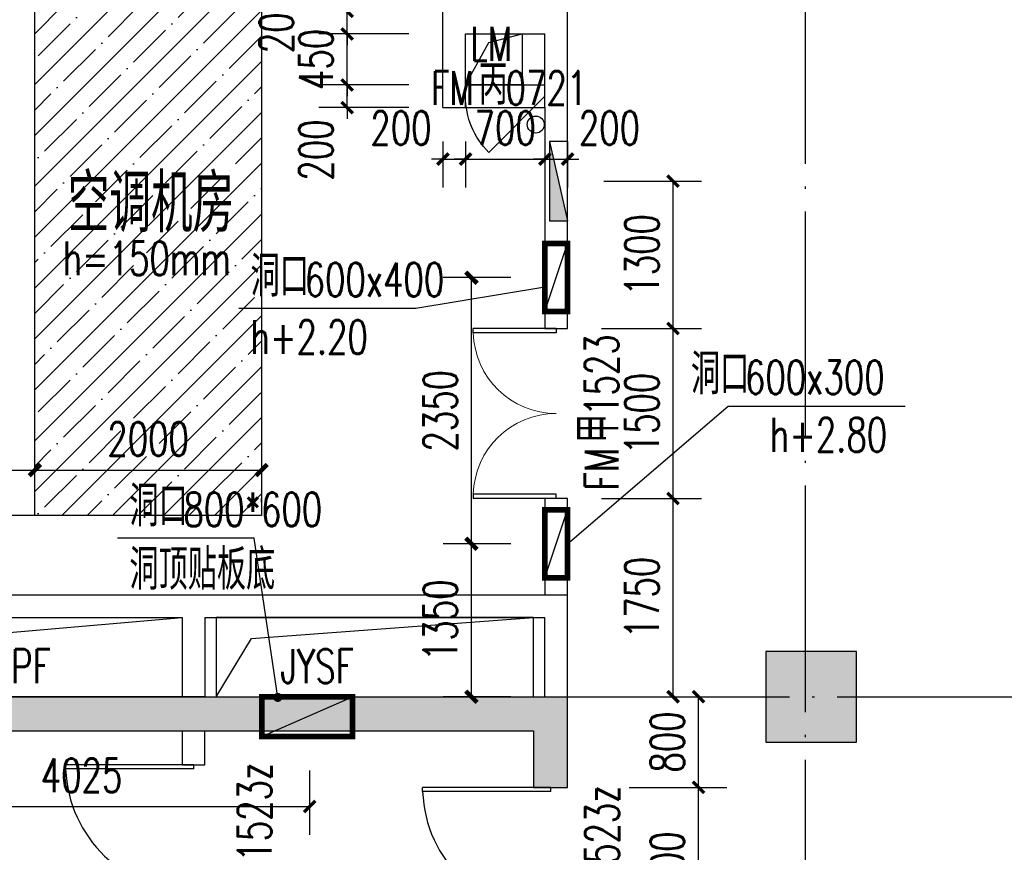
# Model space of a CAD drawing. Extents: x 797781 to 1255204, y 21234 to 1024248.
# Tile 329 of 656: x 897975 to 906662, y 382151 to 389500. Entities that reach past the tile are written whole.
import ezdxf

# ---------------------------------------------------------------- set-up
doc = ezdxf.new("R2010")
doc.units = 0
doc.header["$LTSCALE"] = 1000
doc.header["$MEASUREMENT"] = 0
doc.linetypes.add('230303生产综合楼-平面图_t8$0$DOTE', pattern=[2.42, 2, -0.2, 0.02, -0.2])
for name, color, linetype in [('230303生产综合楼-平面图_t8$0$COLUMN', 40, 'Continuous'), ('230303生产综合楼-平面图_t8$0$DIM_LEAD', 3, 'Continuous'), ('230303生产综合楼-平面图_t8$0$DOOR_FIRE', 4, 'Continuous'), ('230303生产综合楼-平面图_t8$0$DOOR_FIRE_TEXT', 7, 'Continuous'), ('230303生产综合楼-平面图_t8$0$DOTE', 1, '230303生产综合楼-平面图_t8$0$DOTE'), ('230303生产综合楼-平面图_t8$0$H-楼板留洞', 6, 'Continuous'), ('230303生产综合楼-平面图_t8$0$PUB_DIM', 3, 'Continuous'), ('230303生产综合楼-平面图_t8$0$PUB_HATCH', 8, 'Continuous'), ('230303生产综合楼-平面图_t8$0$PUB_TEXT', 7, 'Continuous'), ('230303生产综合楼-平面图_t8$0$WALL', 40, 'Continuous'), ('230303生产综合楼-平面图_t8$0$WINDOW_TEXT', 7, 'Continuous'), ('230303生产综合楼-平面图_t8$0$条件', 7, 'Continuous'), ('230303生产综合楼-平面图_t8$0$板洞', 6, 'Continuous'), ('A-暖通提建筑洞口', 1, 'Continuous'), ('DIM_LEAD', 3, 'Continuous'), ('DUCT-新风设备标注', 3, 'Continuous'), ('EQUIP_消火栓', 7, 'Continuous'), ('PUB_DIM', 3, 'Continuous'), ('PUB_HATCH', 8, 'Continuous'), ('PUB_TEXT', 7, 'Continuous'), ('VPIPE-消防', 1, 'Continuous'), ('WINDOW', 4, 'Continuous')]:
    doc.layers.add(name, color=color, linetype=linetype)
doc.styles.add('230303生产综合楼-平面图_t8$0$_TCH_DIM', font='SIMPLEX', dxfattribs={"bigfont": 'GBCBIG'})
doc.styles.add('230303生产综合楼-平面图_T8$0$_TCH_DIM_T3', font='SIMPLEX', dxfattribs={"width": 0.705882, "bigfont": 'GBCBIG'})
doc.styles.add('230303生产综合楼-平面图_t8$0$_TCH_WINDOW', font='SIMPLEX', dxfattribs={"height": 3.5, "bigfont": 'GBCBIG'})
doc.styles.add('_TCH_DIM', font='SIMPLEX', dxfattribs={"bigfont": 'GBCBIG'})
doc.styles.add('_TCH_DIM_T3', font='SIMPLEX', dxfattribs={"width": 0.705882, "bigfont": 'GBCBIG'})
doc.dimstyles.new('230303生产综合楼-平面图_T8$0$_TCH_ARCH&&100', dxfattribs={"dimtxt": 297.5, "dimasz": 100, "dimexe": 250, "dimexo": 300, "dimgap": 126.25, "dimtad": 1, "dimdec": 0, "dimzin": 0, "dimdsep": 46, "dimtxsty": '230303生产综合楼-平面图_T8$0$_TCH_DIM_T3', "dimblk": '230303生产综合楼-平面图_t8$0$_ArchTick', "dimcen": 0.09, "dimclrt": 7, "dimazin": 2, "dimtfac": 1, "dimtdec": 0, "dimtix": 1, "dimtmove": 2, "dimatfit": 3, "dimfxl": 1, "dimtolj": 1, "dimtzin": 0, "dimarcsym": 0})
doc.dimstyles.new('_TCH_ARCH&&100', dxfattribs={"dimtxt": 297.5, "dimasz": 100, "dimexe": 250, "dimexo": 300, "dimgap": 126.25, "dimtad": 1, "dimdec": 0, "dimzin": 0, "dimdsep": 46, "dimtxsty": '_TCH_DIM_T3', "dimblk": 'ARCHTICK', "dimcen": 0.09, "dimclrt": 7, "dimazin": 2, "dimtfac": 1, "dimtdec": 0, "dimtix": 1, "dimtmove": 2, "dimatfit": 3, "dimfxl": 1, "dimtolj": 1, "dimtzin": 0, "dimarcsym": 0})

# ---------------------------------------------------------------- blocks, each defined once
blk = doc.blocks.new('_ArchTick')
at = {"color": 0, "linetype": 'ByBlock', "const_width": 0.4}
blk.add_lwpolyline([(-0.5, -0.5), (0.5, 0.5)], dxfattribs=at)
blk = doc.blocks.new('*D6580')
at = {"layer": 'Defpoints', "color": 0, "transparency": 16777216}
for p in [(716620.3, 385055.2), (717267.8, 385055.2), (717267.8, 383705.7)]:
    blk.add_point(p, dxfattribs=at)
at = {"layer": 'PUB_DIM', "color": 0, "lineweight": -2, "transparency": 16777216}
for p, q in [((716967.8, 385055.2), (716370.3, 385055.2)), ((716620.3, 383705.7), (716620.3, 385055.2)), ((716967.8, 383705.7), (716370.3, 383705.7))]:
    blk.add_line(p, q, dxfattribs=at)
at = {"layer": 'PUB_DIM', "color": 0, "lineweight": -2, "transparency": 16777216, "xscale": 100, "yscale": 100, "zscale": 100}
for p, rotation in [((716620.3, 385055.2), 90), ((716620.3, 383705.7), 270)]:
    blk.add_blockref('_ArchTick', p, dxfattribs=dict(at, rotation=rotation))
at = {"layer": 'PUB_DIM', "color": 7, "transparency": 16777216, "insert": (716345.3, 384380.4), "char_height": 297.5, "attachment_point": 5, "rotation": 90, "style": '_TCH_DIM_T3'}
blk.add_mtext('\\A1;1350', dxfattribs=at)
blk = doc.blocks.new('*D6581')
at = {"layer": 'Defpoints', "color": 0, "transparency": 16777216}
for p in [(716620.3, 387404.8), (717267.8, 387404.8), (717267.8, 385055.2)]:
    blk.add_point(p, dxfattribs=at)
at = {"layer": 'PUB_DIM', "color": 0, "lineweight": -2, "transparency": 16777216}
for p, q in [((716967.8, 387404.8), (716370.3, 387404.8)), ((716620.3, 385055.2), (716620.3, 387404.8)), ((716967.8, 385055.2), (716370.3, 385055.2))]:
    blk.add_line(p, q, dxfattribs=at)
at = {"layer": 'PUB_DIM', "color": 0, "lineweight": -2, "transparency": 16777216, "xscale": 100, "yscale": 100, "zscale": 100}
for p, rotation in [((716620.3, 387404.8), 90), ((716620.3, 385055.2), 270)]:
    blk.add_blockref('_ArchTick', p, dxfattribs=dict(at, rotation=rotation))
at = {"layer": 'PUB_DIM', "color": 7, "transparency": 16777216, "insert": (716345.3, 386230), "char_height": 297.5, "attachment_point": 5, "rotation": 90, "style": '_TCH_DIM_T3'}
blk.add_mtext('\\A1;2350', dxfattribs=at)
blk = doc.blocks.new('230303生产综合楼-平面图_t8$0$_ArchTick')
at = {"color": 0, "linetype": 'ByBlock', "const_width": 0.3}
blk.add_lwpolyline([(-0.5, -0.5), (0.5, 0.5)], dxfattribs=at)
blk = doc.blocks.new('*D6312')
at = {"layer": '230303生产综合楼-平面图_t8$0$PUB_DIM', "color": 0, "lineweight": -2, "transparency": 16777216}
for p, q in [((1072537.9, 174313.6), (1073399.6, 174313.6)), ((1073149.6, 173013.6), (1073149.6, 174313.6)), ((1072537.9, 173013.6), (1073399.6, 173013.6))]:
    blk.add_line(p, q, dxfattribs=at)
at = {"layer": 'Defpoints', "color": 0, "transparency": 16777216}
for p in [(1072237.9, 174313.6), (1073149.6, 174313.6), (1072237.9, 173013.6)]:
    blk.add_point(p, dxfattribs=at)
at = {"layer": '230303生产综合楼-平面图_t8$0$PUB_DIM', "color": 0, "lineweight": -2, "transparency": 16777216, "xscale": 100, "yscale": 100, "zscale": 100}
for p, rotation in [((1073149.6, 174313.6), 90), ((1073149.6, 173013.6), 270)]:
    blk.add_blockref('230303生产综合楼-平面图_t8$0$_ArchTick', p, dxfattribs=dict(at, rotation=rotation))
at = {"layer": '230303生产综合楼-平面图_t8$0$PUB_DIM', "color": 7, "transparency": 16777216, "insert": (1072874.6, 173663.6), "char_height": 297.5, "attachment_point": 5, "rotation": 90, "style": '230303生产综合楼-平面图_T8$0$_TCH_DIM_T3'}
blk.add_mtext('\\A1;1300', dxfattribs=at)
blk = doc.blocks.new('$TwtSys$00000434')
for p, q in [((-0.5, 0.5), (-0.5, -0.5)), ((-0.5, -0.5), (0.5, 0.5)), ((0.5, 0.5), (-0.5, 0.5)), ((0.5, -0.5), (0.5, 0.5)), ((-0.5, -0.5), (0.5, -0.5))]:
    blk.add_line(p, q)
blk.add_solid([(0.5, -0.5), (0.5, 0.5), (-0.5, -0.5)])
blk = doc.blocks.new('230303生产综合楼-平面图_t8$0$$DorLib2D$00000225')
at = {"color": 0}
for p, q in [((0.475, -0.0014), (0.475, 0.7521)), ((0.475, 0.7521), (0.5, 0.7521)), ((0.5, -0.0014), (0.5, 0.7521)), ((-0.5, 0), (-0.5, 0.252)), ((-0.475, 0.252), (-0.5, 0.252)), ((-0.475, 0), (-0.475, 0.252)), ((-0.475, 0), (-0.5, 0)), ((0.475, -0.0014), (0.5, -0.0014))]:
    blk.add_line(p, q, dxfattribs=at)
for centre, radius, start, end in [((0.5046, -0.0019), 0.7546, 92.24927, 179.72377), ((-0.5008, 0.0026), 0.2508, 359.78987, 84.09744)]:
    blk.add_arc(centre, radius, start, end, dxfattribs=at)
blk = doc.blocks.new('*D6264')
at = {"layer": '230303生产综合楼-平面图_t8$0$PUB_DIM', "color": 0, "lineweight": -2, "transparency": 16777216}
for p, q in [((729893.1, 280067.9), (730754.4, 280067.9)), ((730504.4, 278567.9), (730504.4, 280067.9)), ((729893.1, 278567.9), (730754.4, 278567.9))]:
    blk.add_line(p, q, dxfattribs=at)
at = {"layer": 'Defpoints', "color": 0, "transparency": 16777216}
for p in [(729593.1, 280067.9), (730504.4, 280067.9), (729593.1, 278567.9)]:
    blk.add_point(p, dxfattribs=at)
at = {"layer": '230303生产综合楼-平面图_t8$0$PUB_DIM', "color": 0, "lineweight": -2, "transparency": 16777216, "xscale": 100, "yscale": 100, "zscale": 100}
for p, rotation in [((730504.4, 280067.9), 90), ((730504.4, 278567.9), 270)]:
    blk.add_blockref('230303生产综合楼-平面图_t8$0$_ArchTick', p, dxfattribs=dict(at, rotation=rotation))
at = {"layer": '230303生产综合楼-平面图_t8$0$PUB_DIM', "color": 7, "transparency": 16777216, "insert": (730229.4, 279317.9), "char_height": 297.5, "attachment_point": 5, "rotation": 90, "style": '230303生产综合楼-平面图_T8$0$_TCH_DIM_T3'}
blk.add_mtext('\\A1;1500', dxfattribs=at)
blk = doc.blocks.new('*D6265')
at = {"layer": '230303生产综合楼-平面图_t8$0$PUB_DIM', "color": 0, "lineweight": -2, "transparency": 16777216}
for p, q in [((729893.1, 280867.9), (730754.4, 280867.9)), ((730504.4, 280067.9), (730504.4, 280867.9)), ((729893.1, 280067.9), (730754.4, 280067.9))]:
    blk.add_line(p, q, dxfattribs=at)
at = {"layer": 'Defpoints', "color": 0, "transparency": 16777216}
for p in [(729593.1, 280867.9), (730504.4, 280867.9), (729593.1, 280067.9)]:
    blk.add_point(p, dxfattribs=at)
at = {"layer": '230303生产综合楼-平面图_t8$0$PUB_DIM', "color": 0, "lineweight": -2, "transparency": 16777216, "xscale": 100, "yscale": 100, "zscale": 100}
for p, rotation in [((730504.4, 280867.9), 90), ((730504.4, 280067.9), 270)]:
    blk.add_blockref('230303生产综合楼-平面图_t8$0$_ArchTick', p, dxfattribs=dict(at, rotation=rotation))
at = {"layer": '230303生产综合楼-平面图_t8$0$PUB_DIM', "color": 7, "transparency": 16777216, "insert": (730229.4, 280467.9), "char_height": 297.5, "attachment_point": 5, "rotation": 90, "style": '230303生产综合楼-平面图_T8$0$_TCH_DIM_T3'}
blk.add_mtext('\\A1;800', dxfattribs=at)
blk = doc.blocks.new('*D6268')
at = {"layer": '230303生产综合楼-平面图_t8$0$PUB_DIM', "color": 0, "lineweight": -2, "transparency": 16777216}
for p, q in [((723048.3, 280217.9), (723048.3, 279648.4)), ((727073, 280217.9), (727073, 279648.3)), ((723048.3, 279898.4), (727073, 279898.3))]:
    blk.add_line(p, q, dxfattribs=at)
at = {"layer": 'Defpoints', "color": 0, "transparency": 16777216}
for p in [(723048.3, 280517.9), (727073, 280517.9), (727073, 279898.3)]:
    blk.add_point(p, dxfattribs=at)
at = {"layer": '230303生产综合楼-平面图_t8$0$PUB_DIM', "color": 0, "lineweight": -2, "transparency": 16777216, "xscale": 100, "yscale": 100, "zscale": 100}
for p, rotation in [((723048.3, 279898.4), 179.9996563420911), ((727073, 279898.3), 359.9996563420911)]:
    blk.add_blockref('230303生产综合楼-平面图_t8$0$_ArchTick', p, dxfattribs=dict(at, rotation=rotation))
at = {"layer": '230303生产综合楼-平面图_t8$0$PUB_DIM', "color": 7, "transparency": 16777216, "insert": (725060.7, 280173.3), "char_height": 297.5, "attachment_point": 5, "rotation": 359.99966, "style": '230303生产综合楼-平面图_T8$0$_TCH_DIM_T3'}
blk.add_mtext('\\A1;4025', dxfattribs=at)
blk = doc.blocks.new('$DorLib2D$00000114')
at = {"color": 0}
blk.add_line((0.5, 0), (-0.207, 0.707), dxfattribs=at)
blk.add_arc((0.5, 0), 1, 135, 180, dxfattribs=at)
blk = doc.blocks.new('*D1636')
at = {"layer": 'Defpoints', "color": 0, "transparency": 16777216}
for p in [(897834.7, 389624.3), (898666.8, 389624.3), (898666.8, 385124.3)]:
    blk.add_point(p, dxfattribs=at)
at = {"layer": 'PUB_DIM', "color": 0, "lineweight": -2, "transparency": 16777216}
for p, q in [((898366.8, 389624.3), (897584.7, 389624.3)), ((897834.7, 385124.3), (897834.7, 389624.3)), ((898366.8, 385124.3), (897584.7, 385124.3))]:
    blk.add_line(p, q, dxfattribs=at)
at = {"layer": 'PUB_DIM', "color": 0, "lineweight": -2, "transparency": 16777216, "xscale": 100, "yscale": 100, "zscale": 100}
for p, rotation in [((897834.7, 389624.3), 90), ((897834.7, 385124.3), 270)]:
    blk.add_blockref('_ArchTick', p, dxfattribs=dict(at, rotation=rotation))
at = {"layer": 'PUB_DIM', "color": 7, "transparency": 16777216, "insert": (897559.7, 387374.3), "char_height": 297.5, "attachment_point": 5, "rotation": 90, "style": '_TCH_DIM_T3'}
blk.add_mtext('\\A1;4500', dxfattribs=at)
blk = doc.blocks.new('*D1638')
at = {"layer": 'Defpoints', "color": 0, "transparency": 16777216}
for p in [(896508, 385542), (898108, 385542), (898108, 385524.8)]:
    blk.add_point(p, dxfattribs=at)
at = {"layer": 'PUB_DIM', "color": 0, "lineweight": -2, "transparency": 16777216}
for p, q in [((896508, 385524.8), (898108, 385524.8)), ((896508, 385242), (896508, 385274.8)), ((898108, 385242), (898108, 385274.8))]:
    blk.add_line(p, q, dxfattribs=at)
at = {"layer": 'PUB_DIM', "color": 0, "lineweight": -2, "transparency": 16777216, "xscale": 100, "yscale": 100, "zscale": 100, "rotation": 180}
blk.add_blockref('_ArchTick', (896508, 385524.8), dxfattribs=at)
at = {"layer": 'PUB_DIM', "color": 0, "lineweight": -2, "transparency": 16777216, "xscale": 100, "yscale": 100, "zscale": 100}
blk.add_blockref('_ArchTick', (898108, 385524.8), dxfattribs=at)
at = {"layer": 'PUB_DIM', "color": 7, "transparency": 16777216, "insert": (897308, 385799.8), "char_height": 297.5, "attachment_point": 5, "style": '_TCH_DIM_T3'}
blk.add_mtext('\\A1;1600', dxfattribs=at)
blk = doc.blocks.new('*D1639')
at = {"layer": 'Defpoints', "color": 0, "transparency": 16777216}
for p in [(898108, 385542), (900108, 385542), (900108, 385524.8)]:
    blk.add_point(p, dxfattribs=at)
at = {"layer": 'PUB_DIM', "color": 0, "lineweight": -2, "transparency": 16777216}
for p, q in [((898108, 385524.8), (900108, 385524.8)), ((898108, 385242), (898108, 385274.8)), ((900108, 385242), (900108, 385274.8))]:
    blk.add_line(p, q, dxfattribs=at)
at = {"layer": 'PUB_DIM', "color": 0, "lineweight": -2, "transparency": 16777216, "xscale": 100, "yscale": 100, "zscale": 100, "rotation": 180}
blk.add_blockref('_ArchTick', (898108, 385524.8), dxfattribs=at)
at = {"layer": 'PUB_DIM', "color": 0, "lineweight": -2, "transparency": 16777216, "xscale": 100, "yscale": 100, "zscale": 100}
blk.add_blockref('_ArchTick', (900108, 385524.8), dxfattribs=at)
at = {"layer": 'PUB_DIM', "color": 7, "transparency": 16777216, "insert": (899108, 385799.8), "char_height": 297.5, "attachment_point": 5, "style": '_TCH_DIM_T3'}
blk.add_mtext('\\A1;2000', dxfattribs=at)
blk = doc.blocks.new('*D1833')
at = {"layer": '230303生产综合楼-平面图_t8$0$PUB_DIM', "color": 0, "lineweight": -2, "transparency": 16777216}
for p, q in [((900863.8, 388924.2), (900863.8, 389024.2)), ((901408, 388924.2), (900613.8, 388924.2)), ((900863.8, 388724.2), (900863.8, 388924.2)), ((901408, 388724.2), (900613.8, 388724.2)), ((900863.8, 388724.2), (900863.8, 388624.2))]:
    blk.add_line(p, q, dxfattribs=at)
at = {"layer": 'Defpoints', "color": 0, "transparency": 16777216}
for p in [(900863.8, 388924.2), (901708, 388924.2), (901708, 388724.2)]:
    blk.add_point(p, dxfattribs=at)
at = {"layer": '230303生产综合楼-平面图_t8$0$PUB_DIM', "color": 0, "lineweight": -2, "transparency": 16777216, "xscale": 100, "yscale": 100, "zscale": 100}
for p, rotation in [((900863.8, 388924.2), 270), ((900863.8, 388724.2), 90)]:
    blk.add_blockref('230303生产综合楼-平面图_t8$0$_ArchTick', p, dxfattribs=dict(at, rotation=rotation))
at = {"layer": '230303生产综合楼-平面图_t8$0$PUB_DIM', "color": 7, "transparency": 16777216, "insert": (900588.8, 388349.2), "char_height": 297.5, "attachment_point": 5, "rotation": 90, "style": '230303生产综合楼-平面图_T8$0$_TCH_DIM_T3'}
blk.add_mtext('\\A1;200', dxfattribs=at)
blk = doc.blocks.new('*D1834')
at = {"layer": '230303生产综合楼-平面图_t8$0$PUB_DIM', "color": 0, "lineweight": -2, "transparency": 16777216}
for p, q in [((900863.8, 389374.2), (900863.8, 389474.2)), ((901408, 389374.2), (900613.8, 389374.2)), ((900863.8, 388924.2), (900863.8, 389374.2)), ((901408, 388924.2), (900613.8, 388924.2)), ((900863.8, 388924.2), (900863.8, 388824.2))]:
    blk.add_line(p, q, dxfattribs=at)
at = {"layer": 'Defpoints', "color": 0, "transparency": 16777216}
for p in [(900863.8, 389374.2), (901708, 389374.2), (901708, 388924.2)]:
    blk.add_point(p, dxfattribs=at)
at = {"layer": '230303生产综合楼-平面图_t8$0$PUB_DIM', "color": 0, "lineweight": -2, "transparency": 16777216, "xscale": 100, "yscale": 100, "zscale": 100}
for p, rotation in [((900863.8, 389374.2), 270), ((900863.8, 388924.2), 90)]:
    blk.add_blockref('230303生产综合楼-平面图_t8$0$_ArchTick', p, dxfattribs=dict(at, rotation=rotation))
at = {"layer": '230303生产综合楼-平面图_t8$0$PUB_DIM', "color": 7, "transparency": 16777216, "insert": (900588.8, 389149.2), "char_height": 297.5, "attachment_point": 5, "rotation": 90, "style": '230303生产综合楼-平面图_T8$0$_TCH_DIM_T3'}
blk.add_mtext('\\A1;450', dxfattribs=at)
blk = doc.blocks.new('*D1835')
at = {"layer": '230303生产综合楼-平面图_t8$0$PUB_DIM', "color": 0, "lineweight": -2, "transparency": 16777216}
for p, q in [((900863.8, 389574.2), (900863.8, 389674.2)), ((901408, 389574.2), (900613.8, 389574.2)), ((900863.8, 389374.2), (900863.8, 389574.2)), ((901408, 389374.2), (900613.8, 389374.2)), ((900863.8, 389374.2), (900863.8, 389274.2))]:
    blk.add_line(p, q, dxfattribs=at)
at = {"layer": 'Defpoints', "color": 0, "transparency": 16777216}
for p in [(900863.8, 389574.2), (901708, 389574.2), (901708, 389374.2)]:
    blk.add_point(p, dxfattribs=at)
at = {"layer": '230303生产综合楼-平面图_t8$0$PUB_DIM', "color": 0, "lineweight": -2, "transparency": 16777216, "xscale": 100, "yscale": 100, "zscale": 100}
for p, rotation in [((900863.8, 389574.2), 270), ((900863.8, 389374.2), 90)]:
    blk.add_blockref('230303生产综合楼-平面图_t8$0$_ArchTick', p, dxfattribs=dict(at, rotation=rotation))
at = {"layer": '230303生产综合楼-平面图_t8$0$PUB_DIM', "color": 7, "transparency": 16777216, "insert": (900238.8, 389474.2), "char_height": 297.5, "attachment_point": 5, "rotation": 90, "style": '230303生产综合楼-平面图_T8$0$_TCH_DIM_T3'}
blk.add_mtext('\\A1;200', dxfattribs=at)
blk = doc.blocks.new('*D1837')
at = {"layer": '230303生产综合楼-平面图_t8$0$PUB_DIM', "color": 0, "lineweight": -2, "transparency": 16777216}
for p, q in [((901708, 388424.2), (901708, 388019.5)), ((901908, 388424.2), (901908, 388019.5)), ((901708, 388269.5), (901608, 388269.5)), ((901708, 388269.5), (901908, 388269.5)), ((901908, 388269.5), (902008, 388269.5))]:
    blk.add_line(p, q, dxfattribs=at)
at = {"layer": 'Defpoints', "color": 0, "transparency": 16777216}
for p in [(901708, 388724.2), (901908, 388724.2), (901908, 388269.5)]:
    blk.add_point(p, dxfattribs=at)
at = {"layer": '230303生产综合楼-平面图_t8$0$PUB_DIM', "color": 0, "lineweight": -2, "transparency": 16777216, "xscale": 100, "yscale": 100, "zscale": 100}
blk.add_blockref('230303生产综合楼-平面图_t8$0$_ArchTick', (901708, 388269.5), dxfattribs=at)
at = {"layer": '230303生产综合楼-平面图_t8$0$PUB_DIM', "color": 0, "lineweight": -2, "transparency": 16777216, "xscale": 100, "yscale": 100, "zscale": 100, "rotation": 180}
blk.add_blockref('230303生产综合楼-平面图_t8$0$_ArchTick', (901908, 388269.5), dxfattribs=at)
at = {"layer": '230303生产综合楼-平面图_t8$0$PUB_DIM', "color": 7, "transparency": 16777216, "insert": (901338, 388544.5), "char_height": 297.5, "attachment_point": 5, "style": '230303生产综合楼-平面图_T8$0$_TCH_DIM_T3'}
blk.add_mtext('\\A1;200', dxfattribs=at)
blk = doc.blocks.new('*D1838')
at = {"layer": '230303生产综合楼-平面图_t8$0$PUB_DIM', "color": 0, "lineweight": -2, "transparency": 16777216}
for p, q in [((901908, 388424.2), (901908, 388019.5)), ((902608, 388424.2), (902608, 388019.5)), ((901908, 388269.5), (901808, 388269.5)), ((901908, 388269.5), (902608, 388269.5)), ((902608, 388269.5), (902708, 388269.5))]:
    blk.add_line(p, q, dxfattribs=at)
at = {"layer": 'Defpoints', "color": 0, "transparency": 16777216}
for p in [(901908, 388724.2), (902608, 388724.2), (902608, 388269.5)]:
    blk.add_point(p, dxfattribs=at)
at = {"layer": '230303生产综合楼-平面图_t8$0$PUB_DIM', "color": 0, "lineweight": -2, "transparency": 16777216, "xscale": 100, "yscale": 100, "zscale": 100}
blk.add_blockref('230303生产综合楼-平面图_t8$0$_ArchTick', (901908, 388269.5), dxfattribs=at)
at = {"layer": '230303生产综合楼-平面图_t8$0$PUB_DIM', "color": 0, "lineweight": -2, "transparency": 16777216, "xscale": 100, "yscale": 100, "zscale": 100, "rotation": 180}
blk.add_blockref('230303生产综合楼-平面图_t8$0$_ArchTick', (902608, 388269.5), dxfattribs=at)
at = {"layer": '230303生产综合楼-平面图_t8$0$PUB_DIM', "color": 7, "transparency": 16777216, "insert": (902258, 388544.5), "char_height": 297.5, "attachment_point": 5, "style": '230303生产综合楼-平面图_T8$0$_TCH_DIM_T3'}
blk.add_mtext('\\A1;700', dxfattribs=at)
blk = doc.blocks.new('*D1839')
at = {"layer": '230303生产综合楼-平面图_t8$0$PUB_DIM', "color": 0, "lineweight": -2, "transparency": 16777216}
for p, q in [((902608, 388424.2), (902608, 388019.5)), ((902808, 388424.2), (902808, 388019.5)), ((902608, 388269.5), (902508, 388269.5)), ((902608, 388269.5), (902808, 388269.5)), ((902808, 388269.5), (902908, 388269.5))]:
    blk.add_line(p, q, dxfattribs=at)
at = {"layer": 'Defpoints', "color": 0, "transparency": 16777216}
for p in [(902608, 388724.2), (902808, 388724.2), (902808, 388269.5)]:
    blk.add_point(p, dxfattribs=at)
at = {"layer": '230303生产综合楼-平面图_t8$0$PUB_DIM', "color": 0, "lineweight": -2, "transparency": 16777216, "xscale": 100, "yscale": 100, "zscale": 100}
blk.add_blockref('230303生产综合楼-平面图_t8$0$_ArchTick', (902608, 388269.5), dxfattribs=at)
at = {"layer": '230303生产综合楼-平面图_t8$0$PUB_DIM', "color": 0, "lineweight": -2, "transparency": 16777216, "xscale": 100, "yscale": 100, "zscale": 100, "rotation": 180}
blk.add_blockref('230303生产综合楼-平面图_t8$0$_ArchTick', (902808, 388269.5), dxfattribs=at)
at = {"layer": '230303生产综合楼-平面图_t8$0$PUB_DIM', "color": 7, "transparency": 16777216, "insert": (903178, 388544.5), "char_height": 297.5, "attachment_point": 5, "style": '230303生产综合楼-平面图_T8$0$_TCH_DIM_T3'}
blk.add_mtext('\\A1;200', dxfattribs=at)
blk = doc.blocks.new('*D1846')
at = {"layer": '230303生产综合楼-平面图_t8$0$PUB_DIM', "color": 0, "lineweight": -2, "transparency": 16777216}
for p, q in [((903108, 386774.2), (903989.4, 386774.2)), ((903739.4, 385274.2), (903739.4, 386774.2)), ((903108, 385274.2), (903989.4, 385274.2))]:
    blk.add_line(p, q, dxfattribs=at)
at = {"layer": 'Defpoints', "color": 0, "transparency": 16777216}
for p in [(902808, 386774.2), (903739.4, 386774.2), (902808, 385274.2)]:
    blk.add_point(p, dxfattribs=at)
at = {"layer": '230303生产综合楼-平面图_t8$0$PUB_DIM', "color": 0, "lineweight": -2, "transparency": 16777216, "xscale": 100, "yscale": 100, "zscale": 100}
for p, rotation in [((903739.4, 386774.2), 90), ((903739.4, 385274.2), 270)]:
    blk.add_blockref('230303生产综合楼-平面图_t8$0$_ArchTick', p, dxfattribs=dict(at, rotation=rotation))
at = {"layer": '230303生产综合楼-平面图_t8$0$PUB_DIM', "color": 7, "transparency": 16777216, "insert": (903464.4, 386024.2), "char_height": 297.5, "attachment_point": 5, "rotation": 90, "style": '230303生产综合楼-平面图_T8$0$_TCH_DIM_T3'}
blk.add_mtext('\\A1;1500', dxfattribs=at)
blk = doc.blocks.new('*D1847')
at = {"layer": '230303生产综合楼-平面图_t8$0$PUB_DIM', "color": 0, "lineweight": -2, "transparency": 16777216}
for p, q in [((903108, 385274.2), (903989.4, 385274.2)), ((903739.4, 383524.2), (903739.4, 385274.2)), ((903108, 383524.2), (903989.4, 383524.2))]:
    blk.add_line(p, q, dxfattribs=at)
at = {"layer": 'Defpoints', "color": 0, "transparency": 16777216}
for p in [(902808, 385274.2), (903739.4, 385274.2), (902808, 383524.2)]:
    blk.add_point(p, dxfattribs=at)
at = {"layer": '230303生产综合楼-平面图_t8$0$PUB_DIM', "color": 0, "lineweight": -2, "transparency": 16777216, "xscale": 100, "yscale": 100, "zscale": 100}
for p, rotation in [((903739.4, 385274.2), 90), ((903739.4, 383524.2), 270)]:
    blk.add_blockref('230303生产综合楼-平面图_t8$0$_ArchTick', p, dxfattribs=dict(at, rotation=rotation))
at = {"layer": '230303生产综合楼-平面图_t8$0$PUB_DIM', "color": 7, "transparency": 16777216, "insert": (903464.4, 384399.2), "char_height": 297.5, "attachment_point": 5, "rotation": 90, "style": '230303生产综合楼-平面图_T8$0$_TCH_DIM_T3'}
blk.add_mtext('\\A1;1750', dxfattribs=at)
blk = doc.blocks.new('230303生产综合楼-平面图_t8$0$$DorLib2D$00000002')
for p, q in [((-0.5, 0), (-0.5, 0.4875)), ((-0.475, 0.4875), (-0.5, 0.4875)), ((-0.475, 0), (-0.475, 0.4875)), ((0.475, 0), (0.475, 0.4875)), ((0.475, 0.4875), (0.5, 0.4875)), ((0.5, 0), (0.5, 0.4875)), ((-0.5, 0), (-0.475, 0)), ((0.5, 0), (0.475, 0))]:
    blk.add_line(p, q)
at = {"lineweight": 13}
for centre, start, end in [((-0.4875, 0), 0, 88.53072), ((0.4875, 0), 91.46928, 180)]:
    blk.add_arc(centre, 0.4875, start, end, dxfattribs=at)
blk = doc.blocks.new('_FZH')
blk.add_lwpolyline([(-0.5, -0.5), (0.5, -0.5), (0.5, 0.5), (-0.5, 0.5)], close=True)
at = {"layer": 'PUB_HATCH'}
blk.add_solid([(-0.5, -0.5), (0.5, -0.5), (-0.5, 0.5), (0.5, 0.5)], dxfattribs=at)
blk = doc.blocks.new('3FND33')
at = {"layer": 'A-暖通提建筑洞口', "const_width": 50}
for points in [[(717467.8, 387704.8), (717467.8, 387104.8), (717267.8, 387104.8), (717267.8, 387704.8)], [(717467.8, 385355.2), (717467.8, 384755.2), (717267.8, 384755.2), (717267.8, 385355.2)]]:
    blk.add_lwpolyline(points, close=True, dxfattribs=at)
at = {"layer": 'A-暖通提建筑洞口'}
for points in [[(717267.8, 387104.8), (717467.8, 387704.8)], [(717267.8, 384755.2), (717467.8, 385355.2)]]:
    blk.add_lwpolyline(points, dxfattribs=at)
at = {"layer": 'DIM_LEAD'}
for p, q in [((717267.8, 387319.7), (716130, 387133.4)), ((716130, 387133.4), (714566.6, 387133.4)), ((717467.8, 385055.2), (718885.2, 386271.2)), ((717467.8, 385055.2), (718885.2, 386271.2)), ((718885.2, 386271.2), (720448.6, 386271.2))]:
    blk.add_line(p, q, dxfattribs=at)
at = {"layer": 'PUB_TEXT', "style": '_TCH_DIM'}
for p in [(714671.6, 387238.4), (718557, 386376.2)]:
    blk.add_text('洞口', height=357.45, dxfattribs=at).set_placement(p)
at = {"layer": 'PUB_TEXT', "style": '_TCH_DIM', "width": 0.705882}
for s, p in [('600x400', (715148.2, 387238.4)), ('h+2.20', (714671.6, 386730.9)), ('600x300', (719033.6, 386376.2)), ('h+2.80', (719253.6, 385868.7))]:
    blk.add_text(s, height=297.5, dxfattribs=at).set_placement(p)
at = {"layer": 'PUB_DIM'}
for p1, p2, distance, picture, middle in [((717267.8, 385055.2), (717267.8, 387404.8), 647.5, '*D6581', (716345.3, 386230)), ((717267.8251, 383705.6839), (717267.8251, 385055.1888), 647.5262, '*D6580', (716345.299, 384380.4364))]:
    dim = blk.add_aligned_dim(p1=p1, p2=p2, distance=distance, dimstyle='_TCH_ARCH&&100', dxfattribs=at)
    dim.commit()
    dim.dimension.update_dxf_attribs({"geometry": picture, "text_midpoint": middle})
blk = doc.blocks.new('230303生产综合楼-平面图_t8$0$3-XHS')
at = {"layer": 'VPIPE-消防'}
blk.add_circle((1071938.3, 174813.6), 75, dxfattribs=at)
at = {"layer": 'EQUIP_消火栓', "xscale": -700, "yscale": -160, "zscale": 700, "rotation": 89.99999999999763}
blk.add_blockref('$TwtSys$00000434', (1072138.3, 174313.6), dxfattribs=at)
at = {"layer": '230303生产综合楼-平面图_t8$0$PUB_DIM'}
dim = blk.add_aligned_dim(p1=(1072237.9, 173013.6), p2=(1072237.9, 174313.6), distance=-911.7, dimstyle='230303生产综合楼-平面图_T8$0$_TCH_ARCH&&100', dxfattribs=at)
dim.commit()
dim.dimension.update_dxf_attribs({"geometry": '*D6312', "text_midpoint": (1072874.6, 173663.6)})
blk = doc.blocks.new('230303生产综合楼-平面图_t8$0$HXT-2')
at = {"layer": '230303生产综合楼-平面图_t8$0$PUB_HATCH'}
for points in [[(722698.3, 280867.9), (722998.3, 280567.9), (726048.3, 280567.9), (726048.3, 280867.9)], [(726048.3, 280867.9), (726048.3, 280567.9), (729048.3, 280567.9), (729348.3, 280867.9)], [(729048.3, 280567.9), (729048.3, 280067.9), (729348.3, 280067.9), (729348.3, 280867.9)]]:
    blk.add_hatch(color=256, dxfattribs=at).paths.add_polyline_path(points)
at = {"layer": '230303生产综合楼-平面图_t8$0$DIM_LEAD'}
for p, q in [((726583.3, 282267.1), (725378, 282267.1)), ((726792, 280862), (726583.3, 282267.1))]:
    blk.add_line(p, q, dxfattribs=at)
at = {"layer": '230303生产综合楼-平面图_t8$0$DIM_LEAD', "const_width": 40}
blk.add_lwpolyline([(726795, 280842.2, 1), (726789.1, 280881.7, 1)], format="xyb", close=True, dxfattribs=at)
at = {"layer": '230303生产综合楼-平面图_t8$0$WALL'}
for p, q in [((722898.3, 281767.9), (726048.3, 281767.9)), ((726048.3, 281767.9), (729348.3, 281767.9)), ((729348.3, 280867.9), (729348.3, 281767.9)), ((722898.3, 281567.9), (725948.3, 281567.9)), ((725948.3, 281567.9), (725948.3, 280867.9)), ((726148.3, 281567.9), (726148.3, 280867.9)), ((726148.3, 281567.9), (729148.3, 281567.9)), ((729148.3, 280867.9), (729148.3, 281567.9)), ((722698.3, 280867.9), (726048.3, 280867.9)), ((726148.3, 280867.9), (725948.3, 280867.9)), ((726048.3, 280867.9), (729348.3, 280867.9)), ((729348.3, 280067.9), (729348.3, 280867.9)), ((722998.3, 280567.9), (726048.3, 280567.9)), ((725948.3, 280567.9), (725948.3, 280267.9)), ((726048.3, 280567.9), (729048.3, 280567.9)), ((726148.3, 280267.9), (726148.3, 280567.9)), ((729048.3, 280567.9), (729048.3, 280067.9)), ((725948.3, 280267.9), (726148.3, 280267.9)), ((729048.3, 280067.9), (729348.3, 280067.9))]:
    blk.add_line(p, q, dxfattribs=at)
at = {"layer": '230303生产综合楼-平面图_t8$0$条件', "color": 1, "const_width": 50, "elevation": 3050}
blk.add_lwpolyline([(726650, 280517.9), (726650, 280867.9), (727450, 280867.9), (727450, 280517.9), (726650, 280517.9)], dxfattribs=at)
at = {"layer": '230303生产综合楼-平面图_t8$0$条件', "color": 1, "elevation": 3050}
blk.add_lwpolyline([(726650, 280517.9), (727450, 280867.9)], dxfattribs=at)
at = {"layer": '230303生产综合楼-平面图_t8$0$板洞'}
for points in [[(723098.3, 280867.9), (723810.6, 281380.6), (725948.3, 281567.9)], [(726248.3, 280867.9), (726560.6, 281380.6), (729048.3, 281567.9)]]:
    blk.add_lwpolyline(points, dxfattribs=at)
for points in [[(723098.3, 281567.9), (725948.3, 281567.9), (725948.3, 280867.9), (723098.3, 280867.9)], [(726248.3, 280867.9), (729048.3, 280867.9), (729048.3, 281567.9), (726248.3, 281567.9)]]:
    blk.add_lwpolyline(points, close=True, dxfattribs=at)
at = {"layer": '230303生产综合楼-平面图_t8$0$DOOR_FIRE', "xscale": -1500, "yscale": -1500}
for p, zscale, rotation in [((726048.3, 279517.9), 200, 269.9999999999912), ((729198.3, 279317.9), 300, 270.0000000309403)]:
    blk.add_blockref('230303生产综合楼-平面图_t8$0$$DorLib2D$00000225', p, dxfattribs=dict(at, zscale=zscale, rotation=rotation))
at = {"layer": '230303生产综合楼-平面图_t8$0$DOOR_FIRE_TEXT', "style": '230303生产综合楼-平面图_t8$0$_TCH_WINDOW', "width": 0.705882}
for p in [(726735.8, 279412), (729803.2, 279212)]:
    blk.add_text('1523z', height=297.5, rotation=90, dxfattribs=at).set_placement(p)
at = {"layer": '230303生产综合楼-平面图_t8$0$DOOR_FIRE_TEXT', "style": '230303生产综合楼-平面图_t8$0$_TCH_WINDOW'}
blk.add_text('乙', height=357.4, rotation=90, dxfattribs=at).set_placement((726735.8, 279173.7))
at = {"layer": '230303生产综合楼-平面图_t8$0$PUB_TEXT', "style": '230303生产综合楼-平面图_t8$0$_TCH_DIM'}
for s, p in [('洞口', (725483, 282372.1)), ('洞顶贴板底', (725483, 281812.1))]:
    blk.add_text(s, height=357.45, dxfattribs=at).set_placement(p)
at = {"layer": '230303生产综合楼-平面图_t8$0$PUB_TEXT', "style": '230303生产综合楼-平面图_t8$0$_TCH_DIM', "width": 0.705882}
for s, p in [('800*600', (725959.6, 282372.1)), ('PF', (724439.8, 280988.9)), ('JYSF', (726816.6, 280988.9))]:
    blk.add_text(s, height=297.5, dxfattribs=at).set_placement(p)
at = {"layer": '230303生产综合楼-平面图_t8$0$PUB_DIM'}
for p1, p2, distance, picture, middle in [((729593.1, 280067.9), (729593.1, 280867.9), -911.3, '*D6265', (730229.4, 280467.9)), ((723048.3, 280517.9), (727073, 280517.9), -619.5, '*D6268', (725060.7, 280173.3)), ((729593.1, 278567.9), (729593.1, 280067.9), -911.3, '*D6264', (730229.4, 279317.9))]:
    dim = blk.add_aligned_dim(p1=p1, p2=p2, distance=distance, dimstyle='230303生产综合楼-平面图_T8$0$_TCH_ARCH&&100', dxfattribs=at)
    dim.commit()
    dim.dimension.update_dxf_attribs({"geometry": picture, "text_midpoint": middle})

msp = doc.modelspace()

# ---------------------------------------------------------------- hatches: boundary and pattern name
at = {"layer": 'PUB_HATCH'}
h = msp.add_hatch(dxfattribs=at)
h.set_pattern_fill('ANSI35', color=256, scale=100)
h.set_pattern_definition([(45, (0, 0), (-224.5064, 224.5064), []), (45, (224.5, 0), (-224.5064, 224.5064), [396.875, -79.375, 0, -79.375])])
h.paths.add_polyline_path([(898108, 389624.3), (900108, 389624.3), (900108, 385124.3), (898108, 385124.3)])

# ---------------------------------------------------------------- linework, layer by layer
at = {"layer": '230303生产综合楼-平面图_t8$0$DOTE'}
for p, q in [((904908, 364027.4), (904908, 397924.2)), ((895508, 383524.2), (989908, 383524.2))]:
    msp.add_line(p, q, dxfattribs=at)
at = {"layer": '230303生产综合楼-平面图_t8$0$H-楼板留洞'}
msp.add_lwpolyline([(901908, 389374.2), (902408, 389374.2), (902408, 388924.2), (901908, 388924.2)], close=True, dxfattribs=at)
at = {"layer": '230303生产综合楼-平面图_t8$0$WALL'}
for p, q in [((902808, 389474.2), (902808, 391774.2)), ((901708, 389474.2), (901708, 391574.2)), ((901708, 388724.2), (901708, 389474.2)), ((902808, 388824.2), (902808, 389474.2)), ((901908, 389374.2), (902608, 389374.2)), ((901908, 388924.2), (901908, 389374.2)), ((902608, 388924.2), (902608, 389374.2)), ((901908, 388724.2), (901908, 388924.2)), ((902608, 388724.2), (902608, 388924.2)), ((902808, 386774.2), (902808, 388824.2)), ((901708, 388724.2), (901908, 388724.2)), ((902608, 388724.2), (902608, 386774.2)), ((902608, 386774.2), (902808, 386774.2)), ((902808, 385274.2), (902608, 385274.2)), ((902608, 385274.2), (902608, 384424.2)), ((902808, 384424.2), (902808, 385274.2)), ((902608, 384424.2), (902808, 384424.2))]:
    msp.add_line(p, q, dxfattribs=at)
at = {"layer": '230303生产综合楼-平面图_t8$0$板洞'}
msp.add_lwpolyline([(901908, 388924.2), (902112.7, 389299.3), (902408, 389374.2)], dxfattribs=at)
at = {"layer": 'DUCT-新风设备标注'}
msp.add_lwpolyline([(898108, 389624.3), (900108, 389624.3), (900108, 385124.3), (898108, 385124.3)], close=True, dxfattribs=at)
at = {"layer": 'WINDOW'}
for p, q in [((901908, 388924.2), (902608, 388924.2)), ((901908, 388724.2), (902608, 388724.2))]:
    msp.add_line(p, q, dxfattribs=at)

# ---------------------------------------------------------------- block references
for name, p in [('3FND33', (185340.2, -181.4)), ('230303生产综合楼-平面图_t8$0$3-XHS', (-169410.3, 213760.7))]:
    msp.add_blockref(name, p)
at = {"layer": '230303生产综合楼-平面图_t8$0$COLUMN', "xscale": 800, "yscale": 800, "zscale": 800, "rotation": 270}
msp.add_blockref('_FZH', (904958, 383524.2), dxfattribs=at)
at = {"layer": '230303生产综合楼-平面图_t8$0$DOOR_FIRE', "xscale": 1500, "yscale": 1500, "zscale": 200, "rotation": 89.9999999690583}
msp.add_blockref('230303生产综合楼-平面图_t8$0$$DorLib2D$00000002', (902708, 386024.2), dxfattribs=at)
at = {"layer": '230303生产综合楼-平面图_t8$0$板洞'}
msp.add_blockref('230303生产综合楼-平面图_t8$0$HXT-2', (173459.7, 102656.3), dxfattribs=at)
at = {"layer": 'WINDOW', "xscale": 700, "yscale": -700, "zscale": 700}
msp.add_blockref('$DorLib2D$00000114', (902258, 388824.2), dxfattribs=at)

# ---------------------------------------------------------------- texts
at = {"layer": '230303生产综合楼-平面图_t8$0$DOOR_FIRE_TEXT', "style": '230303生产综合楼-平面图_t8$0$_TCH_WINDOW', "width": 0.705882}
for s, p in [('1523', (903258, 386003.4)), ('FM', (903258, 385345.1))]:
    msp.add_text(s, height=297.5, rotation=90, dxfattribs=at).set_placement(p)
at = {"layer": '230303生产综合楼-平面图_t8$0$DOOR_FIRE_TEXT', "style": '230303生产综合楼-平面图_t8$0$_TCH_WINDOW'}
msp.add_text('甲', height=357.4, rotation=90, dxfattribs=at).set_placement((903258, 385765.1))
at = {"layer": '230303生产综合楼-平面图_t8$0$PUB_TEXT', "style": '230303生产综合楼-平面图_t8$0$_TCH_DIM', "width": 0.705882}
for s, p in [('LM', (901951, 389138.4)), ('h=150mm', (898354.3, 387244.3))]:
    msp.add_text(s, height=297.5, dxfattribs=at).set_placement(p)
at = {"layer": '230303生产综合楼-平面图_t8$0$PUB_TEXT', "style": '230303生产综合楼-平面图_t8$0$_TCH_DIM'}
msp.add_text('空调机房', height=510.64, dxfattribs=at).set_placement((898398.1, 387623.8))
at = {"layer": '230303生产综合楼-平面图_t8$0$WINDOW_TEXT', "style": '230303生产综合楼-平面图_t8$0$_TCH_WINDOW'}
msp.add_text('丙', height=357.4, dxfattribs=at).set_placement((902023.9, 388749.2))
at = {"layer": '230303生产综合楼-平面图_t8$0$WINDOW_TEXT', "style": '230303生产综合楼-平面图_t8$0$_TCH_WINDOW', "width": 0.705882}
for s, p in [('FM', (901603.9, 388749.2)), ('0721', (902262.2, 388749.2))]:
    msp.add_text(s, height=297.5, dxfattribs=at).set_placement(p)

# ---------------------------------------------------------------- dimensions: what is measured, and where the dimension line sits
at = {"layer": '230303生产综合楼-平面图_t8$0$PUB_DIM'}
for base, p1, p2, angle, picture, middle in [((900863.8, 389574.2), (901708, 389374.2), (901708, 389574.2), 90, '*D1835', (900238.8, 389474.2)), ((900863.8, 388924.2), (901708, 388724.2), (901708, 388924.2), 90, '*D1833', (900588.8, 388349.2)), ((901908, 388269.5), (901708, 388724.2), (901908, 388724.2), 0, '*D1837', (901338, 388544.5)), ((902808, 388269.5), (902608, 388724.2), (902808, 388724.2), 0, '*D1839', (903178, 388544.5))]:
    dim = msp.add_linear_dim(base=base, p1=p1, p2=p2, angle=angle, dimstyle='230303生产综合楼-平面图_T8$0$_TCH_ARCH&&100', dxfattribs=at)
    dim.commit()
    dim.dimension.update_dxf_attribs({"geometry": picture, "text_midpoint": middle, "dimtype": 161})
for p1, p2, distance, picture, middle in [((901708, 388924.2), (901708, 389374.2), 844.2, '*D1834', (900588.8, 389149.2)), ((901908, 388724.2), (902608, 388724.2), -454.7, '*D1838', (902258, 388544.5)), ((902808, 385274.2), (902808, 386774.2), -931.4, '*D1846', (903464.4, 386024.2)), ((902808, 383524.2), (902808, 385274.2), -931.4, '*D1847', (903464.4, 384399.2))]:
    dim = msp.add_aligned_dim(p1=p1, p2=p2, distance=distance, dimstyle='230303生产综合楼-平面图_T8$0$_TCH_ARCH&&100', dxfattribs=at)
    dim.commit()
    dim.dimension.update_dxf_attribs({"geometry": picture, "text_midpoint": middle})
at = {"layer": 'PUB_DIM'}
for p1, p2, distance, picture, middle in [((898666.8, 385124.3), (898666.8, 389624.3), 832.1, '*D1636', (897559.7, 387374.3)), ((896508, 385542), (898108, 385542), -17.2, '*D1638', (897308, 385799.8)), ((898108, 385542), (900108, 385542), -17.2, '*D1639', (899108, 385799.8))]:
    dim = msp.add_aligned_dim(p1=p1, p2=p2, distance=distance, dimstyle='_TCH_ARCH&&100', dxfattribs=at)
    dim.commit()
    dim.dimension.update_dxf_attribs({"geometry": picture, "text_midpoint": middle})

doc.saveas('drawing.dxf')
